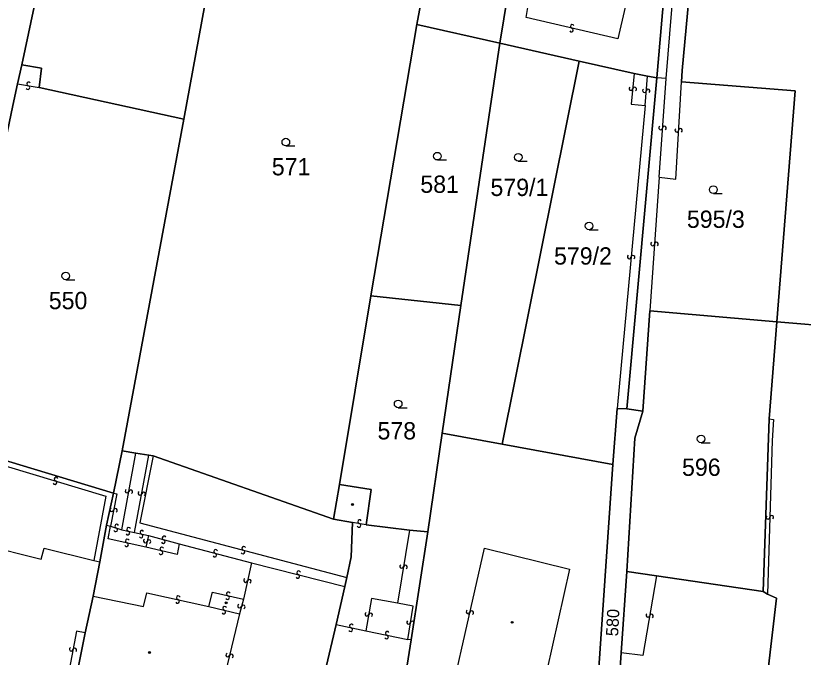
# Model space of a CAD drawing. Extents: x -600309 to -598967, y -1161267 to -1160292.
# Drawn here: x -599852.3 to -599774.9, y -1161164 to -1161100.9 of the extents above; entities that cross this region are included whole.
import ezdxf

# ---------------------------------------------------------------- set-up
doc = ezdxf.new("R2010")
doc.units = 0
for name, color, linetype in [('Level 1', 7, 'Continuous'), ('Level 13', 7, 'Continuous'), ('Level 3', 7, 'Continuous'), ('Level 4', 7, 'Continuous'), ('Level 5', 7, 'Continuous'), ('Level 60', 7, 'Continuous')]:
    doc.layers.add(name, color=color, linetype=linetype)

msp = doc.modelspace()

# ---------------------------------------------------------------- linework, layer by layer
at = {"layer": 'Level 1'}
for points in [[(-599783.82, -1161073.89), (-599786.84, -1161106.31), (-599786.91, -1161107.41)], [(-599845.34, -1161075.68), (-599851.75, -1161105.75)], [(-599829.93, -1161078.97), (-599835.82, -1161111.08)], [(-599810.11, -1161086.63), (-599812.93, -1161101.8)], [(-599810.11, -1161086.63), (-599802.66, -1161088.08), (-599802.36, -1161089.04), (-599804.76, -1161103.61)], [(-599787.56, -1161086.58), (-599789.33, -1161107.04)], [(-599812.93, -1161101.8), (-599817.43, -1161128.45)], [(-599812.93, -1161101.8), (-599804.76, -1161103.61)], [(-599808.58, -1161129.4), (-599804.76, -1161103.61)], [(-599804.76, -1161103.61), (-599796.96, -1161105.38)], [(-599851.75, -1161105.75), (-599852.17, -1161107.62)], [(-599851.75, -1161105.75), (-599849.81, -1161106.09), (-599850.05, -1161107.97)], [(-599796.96, -1161105.38), (-599804.53, -1161143.03)], [(-599796.96, -1161105.38), (-599791.54, -1161106.61)], [(-599789.33, -1161107.04), (-599792.26, -1161139.56)], [(-599791.54, -1161106.61), (-599790.24, -1161106.87)], [(-599790.24, -1161106.87), (-599789.33, -1161107.04)], [(-599852.17, -1161107.62), (-599852.63, -1161109.75)], [(-599850.05, -1161107.97), (-599835.82, -1161111.08)], [(-599786.91, -1161107.41), (-599775.73, -1161108.29), (-599777.52, -1161131.02)], [(-599835.82, -1161111.08), (-599841.89, -1161143.68)], [(-599817.43, -1161128.45), (-599820.52, -1161146.98)], [(-599817.43, -1161128.45), (-599808.58, -1161129.4)], [(-599808.58, -1161129.4), (-599810.43, -1161141.95)], [(-599790.01, -1161129.91), (-599790.71, -1161139.77)], [(-599777.52, -1161131.02), (-599790.01, -1161129.91)], [(-599777.52, -1161131.02), (-599778.27, -1161140.53)], [(-599777.52, -1161131.02), (-599771.28, -1161131.52)], [(-599858.22, -1161137.19), (-599855.78, -1161137.53), (-599856.94, -1161143.54), (-599842.72, -1161147.83)], [(-599793.23, -1161139.52), (-599793.64, -1161145.02)], [(-599792.26, -1161139.56), (-599793.23, -1161139.52)], [(-599790.71, -1161139.77), (-599791.49, -1161142.45), (-599792.29, -1161155.55)], [(-599792.26, -1161139.56), (-599790.71, -1161139.77)], [(-599778.27, -1161140.53), (-599778.86, -1161157.49)], [(-599811.83, -1161151.63), (-599810.43, -1161141.95)], [(-599810.43, -1161141.95), (-599804.53, -1161143.03)], [(-599841.89, -1161143.68), (-599842.72, -1161147.83)], [(-599840.52, -1161143.91), (-599841.89, -1161143.68)], [(-599804.53, -1161143.03), (-599793.64, -1161145.02)], [(-599840.52, -1161143.91), (-599839.25, -1161144.09)], [(-599838.84, -1161144.16), (-599839.25, -1161144.09)], [(-599821.09, -1161150.4), (-599838.84, -1161144.16)], [(-599793.64, -1161145.02), (-599795.18, -1161167.41), (-599795.54, -1161169.09)], [(-599820.52, -1161146.98), (-599821.09, -1161150.4)], [(-599820.52, -1161146.98), (-599817.41, -1161147.49), (-599817.9, -1161150.94)], [(-599842.72, -1161147.83), (-599843.42, -1161150.97)], [(-599821.09, -1161150.4), (-599819.25, -1161150.71)], [(-599843.42, -1161150.97), (-599844.08, -1161154.58)], [(-599819.25, -1161150.71), (-599819.38, -1161154.09), (-599819.81, -1161156.13)], [(-599817.9, -1161150.94), (-599813.63, -1161151.49)], [(-599813.63, -1161151.49), (-599811.83, -1161151.63)], [(-599811.83, -1161151.63), (-599813.48, -1161162.26)], [(-599844.08, -1161154.58), (-599844.73, -1161157.96)], [(-599792.29, -1161155.55), (-599792.82, -1161163.53)], [(-599792.29, -1161155.55), (-599789.37, -1161155.97)], [(-599778.86, -1161157.49), (-599789.37, -1161155.97)], [(-599819.81, -1161156.13), (-599819.98, -1161157)], [(-599819.98, -1161157), (-599820.85, -1161160.75)], [(-599778.86, -1161157.49), (-599778.46, -1161157.77)], [(-599844.73, -1161157.96), (-599845.5, -1161161.57)], [(-599778.46, -1161157.77), (-599777.55, -1161158.16), (-599778.41, -1161165.42), (-599778.75, -1161168.52)], [(-599820.85, -1161160.75), (-599823, -1161169.93)], [(-599845.5, -1161161.57), (-599846.23, -1161165.18)], [(-599813.48, -1161162.26), (-599813.86, -1161164.75)], [(-599792.92, -1161165), (-599792.82, -1161163.53)]]:
    msp.add_lwpolyline(points, dxfattribs=at)
at = {"layer": 'Level 13'}
for centre, start, end in [((-599797.637, -1161101.971), 24.03833, 256.62833), ((-599797.724, -1161102.329), 204.25278, 76.35078), ((-599851.141, -1161107.981), 207.78363, 80.37363), ((-599851.078, -1161107.618), 27.99809, 260.09608), ((-599791.873, -1161108.091), 121.44768, 354.03768), ((-599791.507, -1161108.13), 301.66214, 173.76014), ((-599790.544, -1161108.293), 122.60909, 354.70709), ((-599790.177, -1161108.326), 302.39464, 174.98464), ((-599788.944, -1161111.945), 123.35856, 355.45656), ((-599788.576, -1161111.974), 303.1441, 175.7341), ((-599787.364, -1161112.178), 124.14317, 356.24116), ((-599786.996, -1161112.201), 303.92871, 176.51871), ((-599789.734, -1161123.346), 123.18759, 355.77759), ((-599789.366, -1161123.374), 303.40205, 175.50005), ((-599792.043, -1161124.622), 121.88056, 354.47056), ((-599791.677, -1161124.659), 302.09502, 174.19302), ((-599848.484, -1161146.806), 200.37395, 72.96395), ((-599848.375, -1161146.454), 20.5884, 252.6864), ((-599841.391, -1161147.635), 116.97405, 349.07204), ((-599841.029, -1161147.704), 296.75959, 169.34959), ((-599840.131, -1161147.865), 116.9754, 349.0734), ((-599839.769, -1161147.934), 296.76094, 169.35094), ((-599842.901, -1161149.455), 116.36575, 348.95575), ((-599842.539, -1161149.526), 296.58021, 168.67821), ((-599818.538, -1161150.639), 27.48961, 260.07961), ((-599778.404, -1161150.203), 125.33998, 357.92998), ((-599778.036, -1161150.218), 305.55443, 177.65243), ((-599842.514, -1161151.436), 200.27149, 72.86149), ((-599842.405, -1161151.084), 20.48594, 252.58394), ((-599841.237, -1161151.401), 24.31118, 256.40918), ((-599818.603, -1161151.002), 207.70406, 79.80206), ((-599841.322, -1161151.759), 204.09673, 76.68673), ((-599840.019, -1161152.04), 205.03454, 77.62454), ((-599839.94, -1161151.68), 25.24899, 257.34699), ((-599837.75, -1161152.242), 22.31107, 254.40907), ((-599841.451, -1161152.91), 205.17226, 77.27026), ((-599841.37, -1161152.55), 24.95781, 257.54781), ((-599839.609, -1161152.528), 114.08896, 346.67896), ((-599839.251, -1161152.613), 294.30342, 166.40141), ((-599837.849, -1161152.598), 202.09662, 74.68662), ((-599838.065, -1161153.689), 203.72982, 75.82782), ((-599837.976, -1161153.331), 23.51536, 256.10536), ((-599832.777, -1161153.928), 202.59311, 75.18311), ((-599832.682, -1161153.572), 22.80756, 254.90556), ((-599830.018, -1161153.618), 202.35505, 74.94505), ((-599829.921, -1161153.262), 22.56951, 254.6675), ((-599814.401, -1161155.039), 117.7998, 350.3898), ((-599814.038, -1161155.102), 298.01426, 170.11225), ((-599824.616, -1161156.018), 202.93149, 75.52149), ((-599824.523, -1161155.662), 23.14594, 255.24394), ((-599829.74, -1161156.42), 114.71423, 347.30423), ((-599829.38, -1161156.501), 294.92868, 167.02668), ((-599831.439, -1161157.74), 24.94374, 257.04174), ((-599836.441, -1161158.48), 204.65936, 77.24936), ((-599836.358, -1161158.12), 24.87381, 256.97181), ((-599831.52, -1161158.1), 204.72929, 77.31929), ((-599831.804, -1161159.161), 23.51638, 255.61438), ((-599830.338, -1161158.932), 112.20244, 344.79244), ((-599829.982, -1161159.029), 292.41689, 164.51489), ((-599831.895, -1161159.519), 203.30193, 75.89193), ((-599817.821, -1161159.737), 117.17086, 349.76086), ((-599817.459, -1161159.804), 297.38531, 169.48331), ((-599807.879, -1161159.497), 114.55468, 346.65268), ((-599807.521, -1161159.582), 294.34022, 166.93022), ((-599790.211, -1161159.849), 117.56514, 350.15514), ((-599789.848, -1161159.912), 297.7796, 169.8776), ((-599819.341, -1161160.88), 25.61225, 257.71025), ((-599813.732, -1161160.539), 118.36423, 350.46223), ((-599813.368, -1161160.6), 298.14977, 170.73978), ((-599819.418, -1161161.24), 205.3978, 77.9878), ((-599815.821, -1161161.61), 25.68798, 257.78597), ((-599815.898, -1161161.97), 205.47352, 78.06352), ((-599846.89, -1161163.174), 116.06157, 348.65157), ((-599846.529, -1161163.247), 296.27602, 168.37402), ((-599831.499, -1161163.746), 113.71833, 346.30833), ((-599831.141, -1161163.835), 293.93278, 166.03078)]:
    msp.add_arc(centre, 0.184, start, end, dxfattribs=at)
at = {"layer": 'Level 3'}
for points in [[(-599788.42, -1161107.11), (-599786.74, -1161086.71)], [(-599792.45, -1161100.07), (-599793.17, -1161103.2), (-599802.18, -1161101.1), (-599801.64, -1161097.91)], [(-599791.54, -1161106.61), (-599791.84, -1161109.61), (-599790.48, -1161109.75)], [(-599790.48, -1161109.75), (-599790.24, -1161106.87)], [(-599788.42, -1161107.11), (-599789.33, -1161107.04)], [(-599789.1, -1161116.8), (-599788.42, -1161107.11)], [(-599852.17, -1161107.62), (-599850.05, -1161107.97)], [(-599789.1, -1161116.8), (-599787.45, -1161116.98), (-599786.91, -1161107.41)], [(-599790.48, -1161109.75), (-599793.23, -1161139.52)], [(-599789.1, -1161116.8), (-599790.01, -1161129.91)], [(-599778.27, -1161140.53), (-599777.87, -1161140.6), (-599777.98, -1161142.65), (-599778.46, -1161157.77)], [(-599841.9, -1161151.43), (-599840.52, -1161143.91)], [(-599840.65, -1161151.72), (-599839.25, -1161144.09)], [(-599838.84, -1161144.16), (-599840.13, -1161150.76), (-599819.81, -1161156.13)], [(-599853.37, -1161145.14), (-599843.49, -1161148.12), (-599844.65, -1161154.44)], [(-599842.72, -1161147.83), (-599842.41, -1161147.89), (-599843.02, -1161151.09)], [(-599860.25, -1161150.53), (-599855.38, -1161151.75), (-599855.6, -1161152.88), (-599849.85, -1161154.32), (-599849.56, -1161153.24), (-599844.65, -1161154.44)], [(-599843.42, -1161150.97), (-599843.02, -1161151.09)], [(-599839.56, -1161153.13), (-599843.26, -1161152.33), (-599843.02, -1161151.09)], [(-599843.02, -1161151.09), (-599841.9, -1161151.43)], [(-599841.9, -1161151.43), (-599840.65, -1161151.72)], [(-599817.9, -1161150.94), (-599819.25, -1161150.71)], [(-599840.65, -1161151.72), (-599839.3, -1161152.01)], [(-599839.3, -1161152.01), (-599839.56, -1161153.13)], [(-599839.3, -1161152.01), (-599836.29, -1161152.82)], [(-599813.63, -1161151.49), (-599814.81, -1161158.65)], [(-599836.29, -1161152.82), (-599836.47, -1161153.88), (-599839.56, -1161153.13)], [(-599836.29, -1161152.82), (-599829.17, -1161154.67)], [(-599809.13, -1161165.83), (-599806.27, -1161153.26), (-599797.9, -1161155.31), (-599800.71, -1161167.76)], [(-599844.65, -1161154.44), (-599844.08, -1161154.58)], [(-599829.17, -1161154.67), (-599829.96, -1161158.25)], [(-599829.17, -1161154.67), (-599819.98, -1161157)], [(-599789.37, -1161155.97), (-599790.69, -1161163.78), (-599792.82, -1161163.53)], [(-599844.73, -1161157.96), (-599839.79, -1161158.96), (-599839.44, -1161157.62), (-599833.35, -1161158.97)], [(-599833.35, -1161158.97), (-599833, -1161157.58), (-599829.96, -1161158.25)], [(-599829.96, -1161158.25), (-599830.35, -1161159.71)], [(-599814.81, -1161158.65), (-599817.36, -1161158.18), (-599817.92, -1161161.36)], [(-599833.35, -1161158.97), (-599830.35, -1161159.71)], [(-599813.81, -1161162.21), (-599813.29, -1161158.93), (-599814.81, -1161158.65)], [(-599830.35, -1161159.71), (-599832.3, -1161167.87)], [(-599845.5, -1161161.57), (-599846.35, -1161161.4), (-599847.06, -1161165.02), (-599846.23, -1161165.18)], [(-599820.85, -1161160.75), (-599817.92, -1161161.36)], [(-599817.92, -1161161.36), (-599813.81, -1161162.21)], [(-599813.48, -1161162.26), (-599813.81, -1161162.21)]]:
    msp.add_lwpolyline(points, dxfattribs=at)
at = {"layer": 'Level 5'}
for p, q in [((-599825.79, -1161113.72), (-599824.915, -1161113.72)), ((-599810.89, -1161115.1), (-599810.015, -1161115.1)), ((-599802.95, -1161115.21), (-599802.075, -1161115.21)), ((-599783.77, -1161118.39), (-599782.895, -1161118.39)), ((-599795.98, -1161121.95), (-599795.105, -1161121.95)), ((-599847.42, -1161126.87), (-599846.545, -1161126.87)), ((-599814.75, -1161139.44), (-599813.875, -1161139.44)), ((-599784.97, -1161142.88), (-599784.095, -1161142.88))]:
    msp.add_line(p, q, dxfattribs=at)
for centre, radius in [((-599825.79, -1161113.345), 0.375), ((-599810.89, -1161114.725), 0.375), ((-599802.95, -1161114.835), 0.375), ((-599783.77, -1161118.015), 0.375), ((-599795.98, -1161121.575), 0.375), ((-599847.42, -1161126.495), 0.375), ((-599814.75, -1161139.065), 0.375), ((-599784.97, -1161142.505), 0.375), ((-599819.23, -1161148.95), 0.09), ((-599819.23, -1161148.95), 0.0521), ((-599831.66, -1161158.62), 0.09), ((-599831.66, -1161158.62), 0.0521), ((-599803.54, -1161160.53), 0.09), ((-599803.54, -1161160.53), 0.0521), ((-599839.19, -1161163.5), 0.09), ((-599839.19, -1161163.5), 0.0521)]:
    msp.add_circle(centre, radius, dxfattribs=at)
at = {"layer": 'Level 60'}
for points in [[(-599790.71, -1161139.77), (-599792.26, -1161139.56), (-599789.33, -1161107.04), (-599787.56, -1161086.58), (-599786.14, -1161069.99), (-599785.61, -1161066.02), (-599783.18, -1161048.3), (-599781.78, -1161048.44), (-599783.97, -1161065.26), (-599783.25, -1161067.75), (-599783.82, -1161073.89), (-599786.84, -1161106.31), (-599786.91, -1161107.41), (-599775.73, -1161108.29), (-599777.52, -1161131.02), (-599790.01, -1161129.91)], [(-599849.26, -1161075.35), (-599845.34, -1161075.68), (-599851.75, -1161105.75), (-599852.17, -1161107.62), (-599852.63, -1161109.75), (-599854.09, -1161116.7), (-599864.18, -1161114.54), (-599866, -1161114.16), (-599864.38, -1161107.14), (-599864, -1161105.37), (-599862.53, -1161105.64), (-599861.52, -1161101.52), (-599867.19, -1161100.24), (-599872.38, -1161099), (-599872.88, -1161098.99), (-599867, -1161071.15), (-599866.54, -1161071.27)], [(-599786.84, -1161106.31), (-599783.82, -1161073.89), (-599759.03, -1161076.31), (-599760.83, -1161101.64), (-599763.21, -1161132.16), (-599771.28, -1161131.52), (-599777.52, -1161131.02), (-599775.73, -1161108.29), (-599786.91, -1161107.41)], [(-599851.75, -1161105.75), (-599845.34, -1161075.68), (-599844.29, -1161075.84), (-599829.93, -1161078.97), (-599835.82, -1161111.08), (-599850.05, -1161107.97), (-599849.81, -1161106.09)], [(-599841.89, -1161143.68), (-599835.82, -1161111.08), (-599829.93, -1161078.97), (-599809.55, -1161083.58), (-599810.11, -1161086.63), (-599812.93, -1161101.8), (-599817.43, -1161128.45), (-599820.52, -1161146.98), (-599821.09, -1161150.4), (-599838.84, -1161144.16), (-599839.25, -1161144.09), (-599840.52, -1161143.91)], [(-599809.55, -1161083.58), (-599809.48, -1161083.52), (-599802.04, -1161085.11), (-599801.03, -1161085), (-599799.45, -1161084.71), (-599788.85, -1161086.38), (-599787.56, -1161086.58), (-599789.33, -1161107.04), (-599790.24, -1161106.87), (-599791.54, -1161106.61), (-599796.96, -1161105.38), (-599804.76, -1161103.61), (-599802.36, -1161089.04), (-599802.66, -1161088.08), (-599810.11, -1161086.63)], [(-599812.93, -1161101.8), (-599810.11, -1161086.63), (-599802.66, -1161088.08), (-599802.36, -1161089.04), (-599804.76, -1161103.61)], [(-599817.43, -1161128.45), (-599812.93, -1161101.8), (-599804.76, -1161103.61), (-599808.58, -1161129.4)], [(-599810.43, -1161141.95), (-599808.58, -1161129.4), (-599804.76, -1161103.61), (-599796.96, -1161105.38), (-599804.53, -1161143.03)], [(-599852.17, -1161107.62), (-599851.75, -1161105.75), (-599849.81, -1161106.09), (-599850.05, -1161107.97), (-599835.82, -1161111.08), (-599841.89, -1161143.68), (-599842.72, -1161147.83), (-599856.94, -1161143.54), (-599855.78, -1161137.53), (-599858.22, -1161137.19), (-599856.23, -1161127.4), (-599854.09, -1161116.7), (-599852.63, -1161109.75)], [(-599791.54, -1161106.61), (-599790.24, -1161106.87), (-599789.33, -1161107.04), (-599792.26, -1161139.56), (-599793.23, -1161139.52), (-599793.64, -1161145.02), (-599804.53, -1161143.03), (-599796.96, -1161105.38)], [(-599820.52, -1161146.98), (-599817.43, -1161128.45), (-599808.58, -1161129.4), (-599810.43, -1161141.95), (-599811.83, -1161151.63), (-599813.63, -1161151.49), (-599817.9, -1161150.94), (-599817.41, -1161147.49)], [(-599791.49, -1161142.45), (-599790.71, -1161139.77), (-599790.01, -1161129.91), (-599777.52, -1161131.02), (-599778.27, -1161140.53), (-599778.86, -1161157.49), (-599789.37, -1161155.97), (-599792.29, -1161155.55)], [(-599778.27, -1161140.53), (-599777.52, -1161131.02), (-599771.28, -1161131.52), (-599771.92, -1161171.21), (-599771.95, -1161172.91), (-599775.49, -1161187.15), (-599783.62, -1161185.74), (-599780.35, -1161176.79), (-599779.03, -1161171.64), (-599778.75, -1161168.52), (-599778.41, -1161165.42), (-599777.55, -1161158.16), (-599778.46, -1161157.77), (-599778.86, -1161157.49)], [(-599860.52, -1161148.26), (-599859.35, -1161142.64), (-599858.3, -1161137.61), (-599858.22, -1161137.19), (-599855.78, -1161137.53), (-599856.94, -1161143.54), (-599842.72, -1161147.83), (-599843.42, -1161150.97), (-599844.08, -1161154.58), (-599844.73, -1161157.96), (-599845.5, -1161161.57), (-599846.23, -1161165.18), (-599847.55, -1161171.72), (-599864.52, -1161167.46), (-599861.54, -1161152.91), (-599861.38, -1161152.25), (-599861.11, -1161151.11), (-599860.97, -1161150.45)], [(-599795.18, -1161167.41), (-599793.64, -1161145.02), (-599793.23, -1161139.52), (-599792.26, -1161139.56), (-599790.71, -1161139.77), (-599791.49, -1161142.45), (-599792.29, -1161155.55), (-599792.82, -1161163.53), (-599792.92, -1161165), (-599793.48, -1161169.09), (-599796.32, -1161181.96), (-599797.8, -1161181.4), (-599795.54, -1161169.09)], [(-599813.48, -1161162.26), (-599811.83, -1161151.63), (-599810.43, -1161141.95), (-599804.53, -1161143.03), (-599793.64, -1161145.02), (-599795.18, -1161167.41), (-599795.54, -1161169.09), (-599797.8, -1161181.4), (-599797.98, -1161182.38), (-599807.4, -1161180.11), (-599811.75, -1161179.01), (-599812.41, -1161181.69), (-599817.03, -1161180.41), (-599813.86, -1161164.75)], [(-599843.42, -1161150.97), (-599842.72, -1161147.83), (-599841.89, -1161143.68), (-599840.52, -1161143.91), (-599839.25, -1161144.09), (-599838.84, -1161144.16), (-599821.09, -1161150.4), (-599819.25, -1161150.71), (-599819.38, -1161154.09), (-599819.81, -1161156.13), (-599819.98, -1161157), (-599820.85, -1161160.75), (-599823, -1161169.93), (-599826.23, -1161169.24), (-599829.15, -1161168.52), (-599832.3, -1161167.87), (-599833.66, -1161174.3), (-599833.82, -1161175.05), (-599847.55, -1161171.72), (-599846.23, -1161165.18), (-599845.5, -1161161.57), (-599844.73, -1161157.96), (-599844.08, -1161154.58)], [(-599821.09, -1161150.4), (-599820.52, -1161146.98), (-599817.41, -1161147.49), (-599817.9, -1161150.94), (-599813.63, -1161151.49), (-599811.83, -1161151.63), (-599813.48, -1161162.26), (-599813.86, -1161164.75), (-599817.03, -1161180.41), (-599817.81, -1161184.06), (-599825.32, -1161180.15), (-599824.43, -1161176.22), (-599823, -1161169.93), (-599820.85, -1161160.75), (-599819.98, -1161157), (-599819.81, -1161156.13), (-599819.38, -1161154.09), (-599819.25, -1161150.71)], [(-599793.48, -1161169.09), (-599792.92, -1161165), (-599792.82, -1161163.53), (-599792.29, -1161155.55), (-599789.37, -1161155.97), (-599778.86, -1161157.49), (-599778.46, -1161157.77), (-599777.55, -1161158.16), (-599778.41, -1161165.42), (-599778.75, -1161168.52), (-599779.03, -1161171.64), (-599780.35, -1161176.79), (-599783.62, -1161185.74), (-599783.99, -1161186.66), (-599796.32, -1161181.96)]]:
    msp.add_lwpolyline(points, close=True, dxfattribs=at)

# ---------------------------------------------------------------- texts
at = {"layer": 'Level 4'}
for s, p in [('571', (-599827.17, -1161116.61)), ('581', (-599812.57, -1161118.33)), ('579/1', (-599805.678, -1161118.64)), ('595/3', (-599786.37, -1161121.77)), ('579/2', (-599799.43, -1161125.38)), ('550', (-599849.09, -1161129.76)), ('578', (-599816.78, -1161142.56)), ('596', (-599786.85, -1161146.14))]:
    msp.add_text(s, height=1.7, dxfattribs=at).set_placement(p)
msp.add_text('580', height=1.2, rotation=87.3, dxfattribs=at).set_placement((-599793.13, -1161161.92))

doc.saveas('drawing.dxf')
